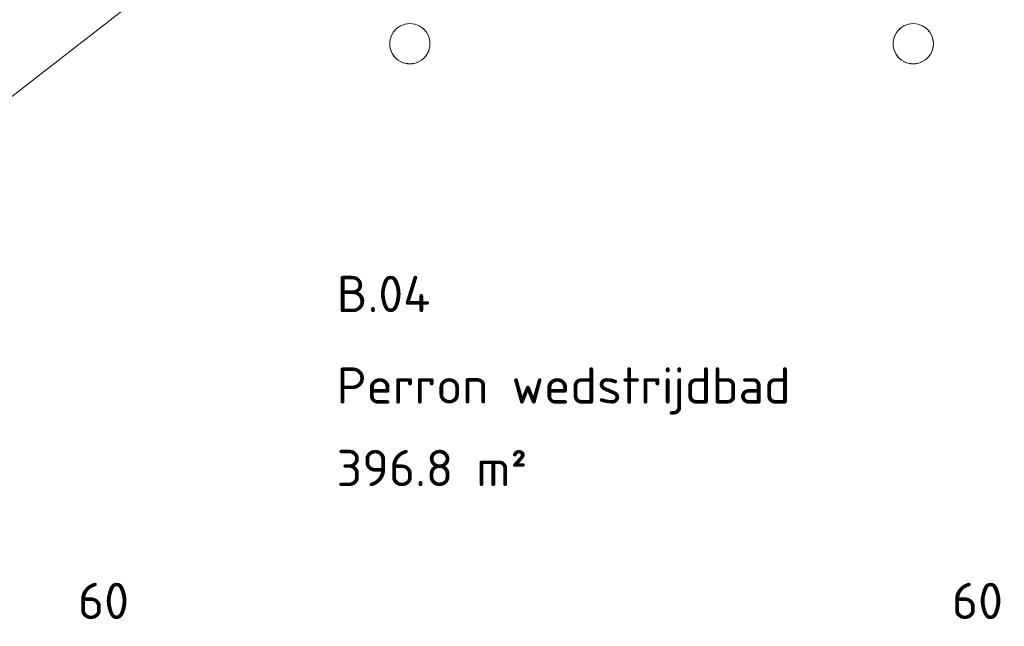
# Model space of a CAD drawing. Header units: millimetres. Extents: x 2016 to 102618, y -16590 to 68005.
# Tile 269 of 654: x 67062 to 71952, y 32408 to 35419. Entities that reach past the tile are written whole.
import ezdxf

# ---------------------------------------------------------------- set-up
doc = ezdxf.new("R2010")
doc.units = ezdxf.units.MM
for name, color, linetype, lineweight in [('A-AREA-IDEN', 2, 'Continuous', 9), ('A-FLOR', 192, 'Continuous', 13), ('G-ANNO-TEXT', 231, 'Continuous', 9), ('Q-SPCQ', 91, 'Continuous', 13)]:
    doc.layers.add(name, color=color, linetype=linetype, lineweight=lineweight)
doc.styles.add('ISOCPEUR_2', font='isocpeur.ttf', dxfattribs={"height": 180})

# ---------------------------------------------------------------- blocks, each defined once
blk = doc.blocks.new('72_VCS_SE_opvangbak_drijflijn_rond - diameter 1000-4109517-00 Begane grond')
at = {"layer": 'Q-SPCQ'}
for start, end in [(360, 180), (183.2097, 191.3152), (197.7069, 205.8856), (334.1144, 342.2931), (348.6848, 356.7903), (212.1859, 220.5398), (226.6519, 235.3776), (241.1084, 250.7652), (255.5572, 284.4428), (289.2348, 298.8916), (304.6224, 313.3481), (319.4602, 327.8141)]:
    blk.add_arc((0, 0), 100, start, end, dxfattribs=at)

msp = doc.modelspace()

# ---------------------------------------------------------------- linework, layer by layer
at = {"layer": 'A-FLOR', "lineweight": 9}
msp.add_line((63500, 32300), (67985, 35785), dxfattribs=at)
at = {"layer": 'A-FLOR'}
for p, q in [((69000, 35200), (68976.1, 35202.9)), ((69023.9, 35202.9), (69000, 35200)), ((71500, 35200), (71476.1, 35202.9)), ((71523.9, 35202.9), (71500, 35200))]:
    msp.add_line(p, q, dxfattribs=at)
at = {"layer": 'A-FLOR', "flags": 128}
for points in [[(68900, 35300), (68900.7, 35312.1), (68906.5, 35335.5), (68917.7, 35356.8), (68933.7, 35374.9), (68953.5, 35388.5), (68976.1, 35397.1), (69000, 35400)], [(69000, 35400), (69023.9, 35397.1), (69046.5, 35388.5), (69066.3, 35374.9), (69082.3, 35356.8), (69093.5, 35335.5), (69099.3, 35312.1), (69100, 35300)], [(71400, 35300), (71400.7, 35312.1), (71406.5, 35335.5), (71417.7, 35356.8), (71433.7, 35374.9), (71453.5, 35388.5), (71476.1, 35397.1), (71500, 35400)], [(71500, 35400), (71523.9, 35397.1), (71546.5, 35388.5), (71566.3, 35374.9), (71582.3, 35356.8), (71593.5, 35335.5), (71599.3, 35312.1), (71600, 35300)], [(68902, 35280.4), (68900.7, 35287.9), (68900.2, 35294.4)], [(68910.1, 35256.3), (68906.5, 35264.5), (68904.7, 35269.6)], [(69095.3, 35269.6), (69093.5, 35264.5), (69089.9, 35256.3)], [(69099.8, 35294.4), (69099.3, 35287.9), (69098, 35280.4)], [(71402, 35280.4), (71400.7, 35287.9), (71400.2, 35294.4)], [(71410.1, 35256.3), (71406.5, 35264.5), (71404.7, 35269.6)], [(71595.3, 35269.6), (71593.5, 35264.5), (71589.9, 35256.3)], [(71599.8, 35294.4), (71599.3, 35287.9), (71598, 35280.4)], [(68924, 35235), (68917.7, 35243.2), (68915.4, 35246.8)], [(68943.2, 35217.7), (68933.7, 35225.1), (68931.3, 35227.3)], [(68967.1, 35205.6), (68953.5, 35211.5), (68951.7, 35212.5)], [(69048.3, 35212.5), (69046.5, 35211.5), (69032.9, 35205.6)], [(69068.7, 35227.3), (69066.3, 35225.1), (69056.8, 35217.7)], [(69084.6, 35246.8), (69082.3, 35243.2), (69076, 35235)], [(71424, 35235), (71417.7, 35243.2), (71415.4, 35246.8)], [(71443.2, 35217.7), (71433.7, 35225.1), (71431.3, 35227.3)], [(71467.1, 35205.6), (71453.5, 35211.5), (71451.7, 35212.5)], [(71548.3, 35212.5), (71546.5, 35211.5), (71532.9, 35205.6)], [(71568.7, 35227.3), (71566.3, 35225.1), (71556.8, 35217.7)], [(71584.6, 35246.8), (71582.3, 35243.2), (71576, 35235)]]:
    msp.add_lwpolyline(points, dxfattribs=at)

# ---------------------------------------------------------------- block references
at = {"layer": 'Q-SPCQ', "rotation": 180}
for p in [(69000, 35300), (71500, 35300)]:
    msp.add_blockref('72_VCS_SE_opvangbak_drijflijn_rond - diameter 1000-4109517-00 Begane grond', p, dxfattribs=at)

# ---------------------------------------------------------------- texts
at = {"layer": 'A-AREA-IDEN', "char_height": 180, "attachment_point": 1, "style": 'ISOCPEUR_2'}
for s, insert, width in [('B.04', (68636.7, 34147.9), 569.198), ('Perron wedstrijdbad', (68636.7, 33693.2), 2709.704), ('396.8 m²', (68636.7, 33283.7), 1146.413)]:
    msp.add_mtext(s, dxfattribs=dict(at, insert=insert, width=width))
at = {"layer": 'G-ANNO-TEXT', "color": 7, "char_height": 180, "width": 440.928, "attachment_point": 1, "style": 'ISOCPEUR_2'}
for insert in [(67351.6, 32623.9), (71691.6, 32623.9)]:
    msp.add_mtext('60 ', dxfattribs=dict(at, insert=insert))

doc.saveas('drawing.dxf')
